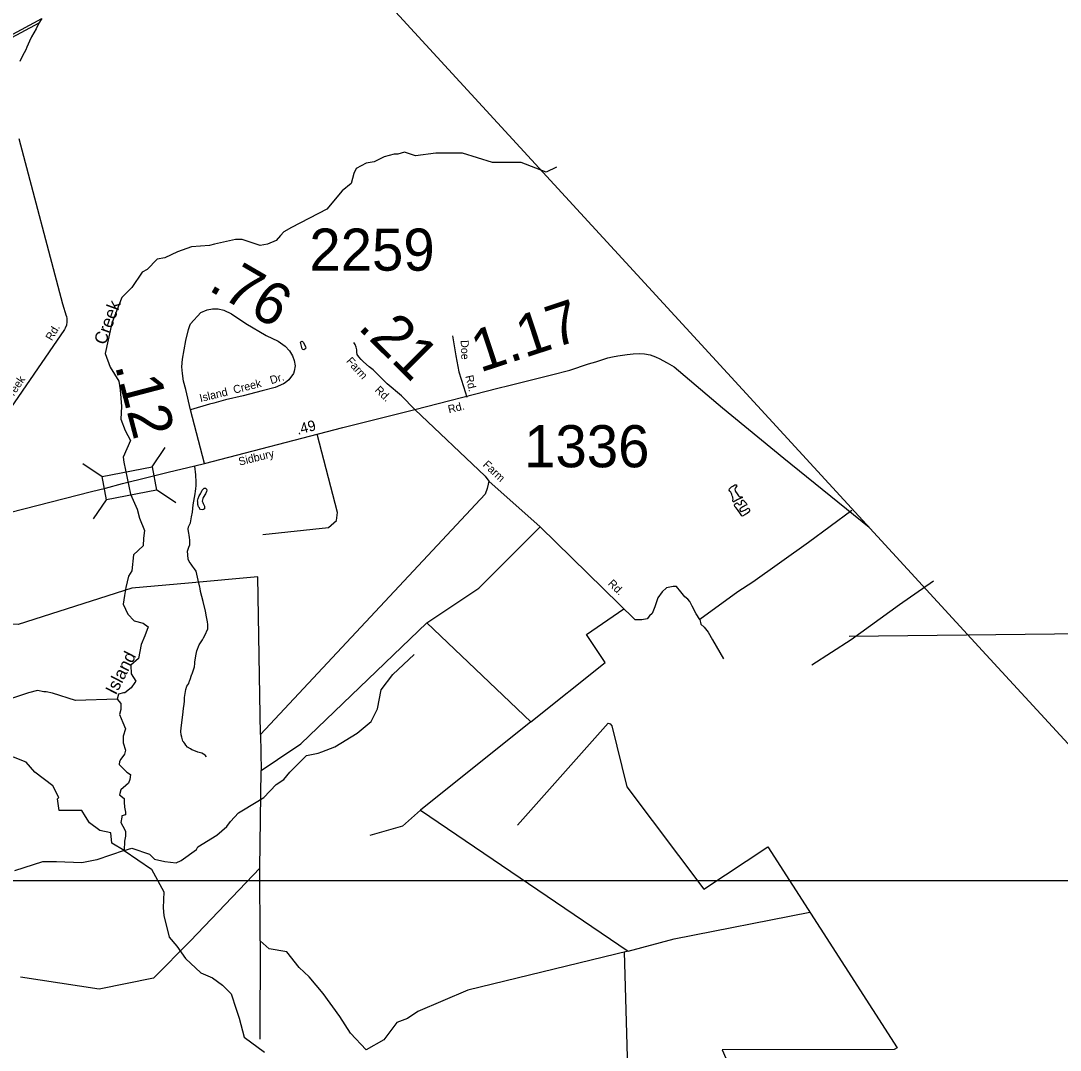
# Model space of a CAD drawing. Extents: x 2290055 to 2389491, y 66597 to 237875.
# Drawn here: x 2355737 to 2368072, y 209626 to 221848 of the extents above; entities that cross this region are included whole.
import ezdxf

# ---------------------------------------------------------------- set-up
doc = ezdxf.new("R2010")
doc.units = 0
for name, color, linetype in [('Exist Boundary Political CountyLine', 7, 'Continuous'), ('Exist Hydrographic Creek Single Shore', 7, 'Continuous'), ('Exist Hydrographic Creek Single Shore Label', 7, 'Continuous'), ('Exist Hydrographic Pond Under 1500 Sq Ft', 7, 'Continuous'), ('Exist Road Non-System Type 51', 7, 'Continuous'), ('Exist Road Non-System Type 51 Label', 7, 'Continuous'), ('Exist Road Secondary Mileage Hundredths English Label', 7, 'Continuous'), ('Exist Road Secondary Structure Standard Bridge CELL', 7, 'Continuous'), ('Exist Road Secondary Type 51 Attributed', 7, 'Continuous'), ('Exist Road Secondary Type 51 Label', 7, 'Continuous'), ('Exist Road Secondary Type 51 Number Label', 7, 'Continuous'), ('Exist Utilities Electrical Transmission Line', 7, 'Continuous'), ('Map Preparation Inset Cut Line', 7, 'Continuous'), ('Map Preparation Longitude Latitude Lines', 7, 'Continuous')]:
    doc.layers.add(name, color=color, linetype=linetype)

msp = doc.modelspace()

# ---------------------------------------------------------------- linework, layer by layer
at = {"layer": 'Exist Boundary Political CountyLine'}
msp.add_lwpolyline([(2368580, 212814), (2367194, 214322), (2365325, 216356), (2363767, 218051), (2358842, 223418)], dxfattribs=at)
at = {"layer": 'Exist Hydrographic Creek Single Shore'}
for points in [[(2362093, 220112), (2361973, 220052), (2361673, 220167), (2361334, 220167), (2360978, 220276), (2360875, 220276), (2360661, 220276), (2360421, 220243), (2360290, 220287), (2360213, 220265), (2360169, 220265), (2360049, 220232), (2359929, 220172), (2359836, 220156), (2359716, 220096), (2359688, 220036), (2359656, 219915), (2359552, 219828), (2359369, 219612), (2358948, 219393), (2358860, 219344), (2358817, 219300), (2358767, 219240), (2358663, 219197), (2358576, 219180), (2358363, 219251), (2358286, 219251), (2358035, 219197), (2357975, 219180), (2357762, 219164), (2357598, 219104), (2357445, 219033), (2357357, 219016), (2357237, 218896), (2357177, 218863), (2357056, 218683), (2356936, 218562), (2356819, 218259), (2356737, 217898), (2356797, 217734), (2356901, 217570), (2356917, 217466), (2356933, 217270), (2356923, 217117), (2356977, 216985), (2357037, 216865), (2356950, 216668), (2356961, 216608), (2357040, 216228), (2357117, 216048), (2357144, 215944), (2357204, 215797), (2357193, 215704), (2357188, 215616), (2357073, 215507), (2357056, 215316), (2357013, 215255), (2356985, 215119), (2356969, 215026), (2356953, 214922), (2357007, 214802), (2357084, 214725), (2357188, 214698), (2357248, 214654), (2357209, 214545), (2357166, 214441), (2357133, 214277), (2357043, 214198), (2357048, 214094), (2357103, 214006), (2357092, 213990), (2357048, 213930), (2356972, 213870), (2356955, 213870), (2356895, 213853), (2356879, 213793)], [(2356963, 211998), (2357056, 212025), (2357264, 211954), (2357324, 211894), (2357445, 211866), (2357581, 211850), (2357641, 211877), (2357822, 212009), (2357838, 212041), (2358062, 212178), (2358182, 212282), (2358226, 212342), (2358319, 212446), (2358379, 212479), (2358620, 212626), (2358767, 212779), (2358860, 212839), (2358931, 212927), (2359128, 213124), (2359265, 213151), (2359308, 213167), (2359462, 213228), (2359729, 213391), (2359893, 213528), (2359970, 213681), (2360014, 213905), (2360150, 214086), (2360407, 214326)], [(2356879, 213793), (2356387, 213777), (2356114, 213864), (2356037, 213881), (2356010, 213881), (2355933, 213897), (2355829, 213870), (2355649, 213810), (2355589, 213793), (2355452, 213750), (2355365, 213717), (2355244, 213646), (2355124, 213596), (2355031, 213586), (2354911, 213569), (2354834, 213525), (2354714, 213449), (2354490, 213356), (2353700, 212938)], [(2356879, 213793), (2356925, 213741), (2356925, 213670), (2356909, 213610), (2356947, 213517), (2356980, 213441), (2356953, 213353), (2356953, 213277), (2356980, 213189), (2356969, 213140), (2356925, 213080), (2356909, 213053), (2356903, 213020), (2356947, 212976), (2356963, 212960), (2356996, 212927), (2357040, 212900), (2357029, 212839), (2357013, 212796), (2356985, 212768), (2356925, 212719), (2356909, 212659), (2356963, 212615), (2356963, 212572), (2356969, 212511), (2356980, 212451), (2356980, 212419), (2356936, 212408), (2356936, 212391), (2356925, 212331), (2356947, 212287), (2356980, 212227), (2356980, 212167), (2356969, 212107), (2356963, 211998)], [(2356963, 211998), (2356816, 212085), (2356805, 212205), (2356674, 212233), (2356554, 212326), (2356504, 212402), (2356461, 212473), (2356193, 212473), (2356171, 212610), (2356187, 212626), (2356116, 212763), (2355903, 212927), (2355799, 213047), (2355652, 213107), (2355499, 213053)], [(2356963, 211998), (2356641, 211888), (2356461, 211850), (2356160, 211861), (2355996, 211861), (2355663, 211757)], [(2356963, 211998), (2357289, 211776), (2357436, 211508), (2357425, 211317), (2357436, 211224), (2357496, 210967), (2357589, 210863), (2357693, 210716), (2357874, 210546), (2358010, 210486), (2358070, 210443), (2358131, 210399), (2358234, 210295), (2358294, 210115), (2358327, 210005), (2358387, 209781), (2358628, 209601)]]:
    msp.add_lwpolyline(points, dxfattribs=at)
at = {"layer": 'Exist Hydrographic Pond Under 1500 Sq Ft'}
for points in [[(2359094, 217943), (2359084, 217944), (2359077, 217953), (2359073, 217970), (2359067, 217986), (2359058, 218032), (2359062, 218038), (2359076, 218043), (2359087, 218032), (2359102, 218005), (2359117, 217977), (2359118, 217961), (2359107, 217951), (2359094, 217943)], [(2357888, 216043), (2357873, 216046), (2357863, 216051), (2357856, 216065), (2357846, 216077), (2357840, 216092), (2357836, 216107), (2357836, 216138), (2357835, 216145), (2357843, 216178), (2357855, 216207), (2357871, 216233), (2357878, 216247), (2357889, 216276), (2357900, 216288), (2357912, 216298), (2357928, 216298), (2357939, 216289), (2357945, 216275), (2357940, 216260), (2357927, 216231), (2357902, 216189), (2357897, 216175), (2357893, 216159), (2357891, 216143), (2357896, 216129), (2357902, 216115), (2357910, 216100), (2357915, 216086), (2357918, 216070), (2357916, 216055), (2357905, 216044), (2357888, 216043)], [(2364199, 216136), (2364191, 216138), (2364188, 216154), (2364189, 216170), (2364186, 216185), (2364185, 216191), (2364180, 216208), (2364177, 216223), (2364170, 216237), (2364162, 216250), (2364153, 216263), (2364145, 216277), (2364149, 216292), (2364159, 216304), (2364171, 216314), (2364185, 216322), (2364197, 216332), (2364211, 216339), (2364226, 216339), (2364234, 216327), (2364227, 216313), (2364217, 216301), (2364212, 216288), (2364213, 216273), (2364220, 216258), (2364237, 216231), (2364248, 216220), (2364256, 216208), (2364268, 216197), (2364284, 216197), (2364298, 216195), (2364296, 216186), (2364281, 216181), (2364239, 216159), (2364225, 216153), (2364211, 216146), (2364199, 216136)], [(2364302, 215968), (2364295, 215969), (2364277, 215995), (2364269, 216008), (2364260, 216020), (2364252, 216034), (2364243, 216047), (2364221, 216069), (2364212, 216082), (2364207, 216096), (2364209, 216109), (2364223, 216118), (2364237, 216123), (2364247, 216116), (2364257, 216104), (2364271, 216102), (2364283, 216104), (2364289, 216110), (2364290, 216141), (2364292, 216152), (2364306, 216157), (2364314, 216156), (2364319, 216148), (2364336, 216130), (2364346, 216119), (2364354, 216106), (2364348, 216099), (2364334, 216093), (2364321, 216085), (2364307, 216077), (2364282, 216060), (2364271, 216048), (2364271, 216037), (2364279, 216024), (2364287, 216020), (2364302, 216025), (2364316, 216032), (2364330, 216038), (2364343, 216046), (2364370, 216060), (2364378, 216057), (2364383, 216043), (2364385, 216027), (2364381, 216018), (2364357, 215999), (2364343, 215992), (2364330, 215983), (2364302, 215968)]]:
    msp.add_lwpolyline(points, dxfattribs=at)
at = {"layer": 'Exist Road Non-System Type 51'}
msp.add_line((2360472, 217227), (2360472, 217227), dxfattribs=at)
for points in [[(2355950, 221820), (2352974, 220226)], [(2355986, 221877), (2355950, 221820), (2355919, 221753), (2355864, 221659), (2355841, 221606), (2355807, 221533), (2355795, 221503), (2355757, 221433), (2355725, 221363)], [(2355714, 220452), (2356231, 218488), (2356277, 218345), (2356278, 218343), (2356284, 218309), (2356285, 218275), (2356283, 218261), (2356281, 218246), (2356279, 218235), (2356265, 218197), (2356257, 218183), (2355386, 216921)], [(2360859, 218106), (2360901, 217872), (2360937, 217681), (2360991, 217507)], [(2360991, 217507), (2361030, 217381)], [(2360412, 217232), (2361249, 216443), (2361291, 216383), (2361285, 216347), (2361273, 216294), (2361249, 216228), (2358582, 213373), (2358588, 212947), (2358785, 213078), (2359060, 213264), (2360556, 214700), (2361172, 215110), (2361901, 215840)], [(2358611, 215748), (2359388, 215832), (2359484, 215915), (2359496, 216011), (2359254, 216941)], [(2357926, 213127), (2357913, 213138), (2357906, 213141), (2357886, 213151), (2357836, 213166), (2357789, 213183), (2357767, 213193), (2357749, 213203), (2357715, 213225), (2357697, 213246), (2357682, 213268), (2357672, 213282), (2357661, 213295), (2357655, 213311), (2357649, 213341), (2357641, 213371), (2357637, 213409), (2357639, 213455), (2357663, 213640), (2357663, 213648), (2357667, 213684), (2357674, 213734), (2357679, 213772), (2357681, 213812), (2357694, 213910), (2357709, 213950), (2357729, 213981), (2357736, 213999), (2357738, 214007), (2357752, 214039), (2357760, 214067), (2357767, 214089), (2357769, 214093), (2357779, 214119), (2357800, 214179), (2357803, 214216), (2357803, 214236), (2357816, 214330), (2357827, 214368), (2357855, 214437), (2357894, 214497), (2357905, 214522), (2357921, 214550), (2357956, 214630), (2357955, 214682), (2357951, 214712), (2357940, 214770), (2357927, 214838), (2357900, 214953), (2357887, 215011), (2357870, 215073), (2357866, 215107), (2357861, 215125), (2357840, 215205), (2357816, 215314), (2357797, 215343), (2357776, 215371), (2357758, 215398), (2357733, 215427), (2357723, 215455), (2357718, 215507), (2357716, 215552), (2357729, 215597), (2357744, 215626), (2357744, 215640), (2357744, 215682), (2357737, 215712), (2357733, 215741), (2357731, 215765), (2357726, 215785), (2357724, 215813), (2357726, 215840), (2357749, 215886), (2357762, 215960), (2357775, 216014), (2357784, 216100), (2357808, 216231), (2357812, 216262), (2357815, 216293), (2357817, 216331), (2357816, 216371), (2357813, 216459), (2357803, 216561)], [(2361291, 216383), (2361901, 215840), (2363027, 214734)], [(2365600, 216035), (2365085, 215654), (2364423, 215184), (2364247, 215067), (2363797, 214740)], [(2357725, 215173), (2357056, 215113), (2355704, 214682), (2355465, 214687)], [(2358582, 213373), (2358551, 215245), (2357725, 215173)], [(2363797, 214740), (2363752, 214806), (2363704, 214899), (2363675, 214952), (2363651, 214982), (2363616, 215008), (2363568, 215067), (2363518, 215131), (2363478, 215133), (2363398, 215117), (2363348, 215067), (2363297, 214998), (2363263, 214891), (2363231, 214809), (2363199, 214782), (2363170, 214748), (2363106, 214734), (2363027, 214734)], [(2366570, 215194), (2366164, 214913), (2365592, 214498), (2365126, 214197)], [(2360556, 214700), (2361791, 213525), (2362670, 214231), (2362449, 214560), (2362893, 214867)], [(2363797, 214740), (2363808, 214686), (2363847, 214647), (2363893, 214591), (2363946, 214498), (2364076, 214274)], [(2361791, 213525), (2360481, 212475), (2360266, 212284), (2359877, 212176)], [(2361631, 212298), (2362707, 213507), (2362731, 213501), (2362749, 213477), (2362929, 212753), (2363844, 211538), (2364603, 212041), (2366137, 209653), (2366101, 209635), (2364061, 209629), (2364265, 209162), (2362965, 208574), (2362903, 210793)], [(2357940, 213111), (2357926, 213127)], [(2358578, 210924), (2358572, 211786), (2358588, 212947)], [(2360481, 212475), (2362945, 210803), (2361042, 210337), (2360450, 210086), (2360325, 210002), (2360199, 209954), (2360044, 209751), (2359834, 209631), (2359649, 209829), (2359523, 210026), (2359326, 210301), (2359158, 210499), (2359039, 210607), (2358895, 210792), (2358686, 210828), (2358578, 210924), (2358572, 209757)], [(2358572, 211786), (2357751, 210924)], [(2362945, 210803), (2363491, 210949), (2365101, 211265)], [(2357751, 210924), (2357312, 210481), (2356666, 210349), (2355733, 210493)]]:
    msp.add_lwpolyline(points, dxfattribs=at)
at = {"layer": 'Exist Road Secondary Structure Standard Bridge CELL'}
for p, q in [((2357295, 216553), (2357450, 216781)), ((2356473, 216593), (2356702, 216439)), ((2357348, 216282), (2357577, 216127)), ((2356601, 215933), (2356755, 216162))]:
    msp.add_line(p, q, dxfattribs=at)
msp.add_lwpolyline([(2356702, 216439), (2357295, 216554), (2357349, 216277), (2356755, 216162)], close=True, dxfattribs=at)
at = {"layer": 'Exist Road Secondary Type 51 Attributed'}
msp.add_line((2357917, 216593), (2357750, 217230), dxfattribs=at)
for points in [[(2357751, 218250), (2357875, 218383), (2357949, 218417), (2358011, 218429), (2358078, 218429), (2358146, 218412), (2358238, 218368), (2358408, 218253), (2358650, 218112), (2358791, 218043), (2358875, 217983), (2358924, 217929), (2358963, 217870), (2358980, 217814), (2358991, 217752), (2358980, 217690), (2358972, 217662), (2358917, 217584), (2358873, 217549), (2358854, 217539)], [(2357750, 217230), (2357697, 217471), (2357668, 217570), (2357655, 217660), (2357649, 217738), (2357655, 217829), (2357677, 217940), (2357696, 218052), (2357725, 218183), (2357743, 218230), (2357751, 218250)], [(2360412, 217232), (2360253, 217397), (2360085, 217538), (2359919, 217703), (2359873, 217739), (2359803, 217800), (2359776, 217828), (2359748, 217857), (2359730, 217887), (2359724, 217912), (2359725, 217942), (2359717, 217974), (2359705, 218006), (2359688, 218027)], [(2360412, 217232), (2361400, 217485), (2361528, 217516), (2362036, 217646), (2362252, 217701), (2362475, 217774), (2362563, 217800), (2362702, 217845), (2362757, 217858), (2362822, 217871), (2362932, 217886), (2363003, 217893), (2363077, 217898), (2363139, 217894), (2363205, 217881), (2363269, 217859), (2363322, 217835), (2363358, 217814), (2363407, 217787), (2363492, 217740), (2364065, 217253), (2364793, 216656), (2365804, 215836)], [(2358854, 217539), (2358754, 217494), (2358602, 217454), (2358377, 217397), (2358168, 217346), (2358028, 217310), (2357975, 217297), (2357750, 217230)], [(2357917, 216593), (2359558, 217020), (2360412, 217232)], [(2348140, 214125), (2348424, 214199), (2348912, 214316), (2349290, 214412), (2350315, 214673), (2351334, 214929), (2352785, 215297), (2355443, 215970), (2356574, 216258), (2356741, 216300), (2356943, 216356), (2357021, 216376), (2357168, 216410), (2357485, 216487), (2357803, 216564), (2357917, 216593)]]:
    msp.add_lwpolyline(points, dxfattribs=at)
at = {"layer": 'Exist Utilities Electrical Transmission Line'}
msp.add_lwpolyline([(2343433, 215071), (2345339, 216103), (2346518, 216740), (2349190, 218189), (2351832, 219622), (2354477, 221061), (2355986, 221877)], dxfattribs=at)
at = {"layer": 'Map Preparation Inset Cut Line'}
msp.add_lwpolyline([(2380408, 211641), (2380408, 192136), (2313127, 192136), (2313127, 211641), (2321070, 211641), (2345339, 211641)], close=True, dxfattribs=at)
at = {"layer": 'Map Preparation Longitude Latitude Lines'}
msp.add_line((2365568, 214540), (2372653, 214626), dxfattribs=at)

# ---------------------------------------------------------------- texts
at = {"layer": 'Exist Hydrographic Creek Single Shore Label'}
for s, rotation, p in [('Creek', 69.6493, (2356740, 217991)), ('Island', 62.7255, (2356865, 213835))]:
    msp.add_text(s, height=150, rotation=rotation, dxfattribs=at).set_placement(p)
at = {"layer": 'Exist Road Non-System Type 51 Label'}
for s, rotation, p in [('Rd.', 59.2723, (2356105, 218042)), ('Doe', 271.9481, (2360957, 218056)), ('Creek', 55.954, (2355604, 217311)), ('Rd.', 283.7745, (2361011, 217629)), ('Farm', 316.6047, (2361214, 216569)), ('Rd.', 315.6819, (2362698, 215158))]:
    msp.add_text(s, height=95, rotation=rotation, dxfattribs=at).set_placement(p)
at = {"layer": 'Exist Road Secondary Mileage Hundredths English Label'}
for s, height, rotation, p in [('.76', 500, 329.8127, (2357949, 218657)), ('1.17', 500, 18.2251, (2361188, 217670)), ('.21', 500, 315.2998, (2359724, 218200)), ('.12', 500, 284.692, (2356851, 217755)), ('.49', 125, 14.5718, (2359024, 216932))]:
    msp.add_text(s, height=height, rotation=rotation, dxfattribs=at).set_placement(p)
at = {"layer": 'Exist Road Secondary Type 51 Label'}
for s, rotation, p in [('Farm', 311.9712, (2359593, 217803)), ('Dr.', 16.7082, (2358709, 217533)), ('Island', 13.7403, (2357870, 217320)), ('Creek', 14.1431, (2358270, 217420)), ('Rd.', 316.4161, (2359931, 217455)), ('Rd.', 13.8534, (2360819, 217187)), ('Sidbury', 13.9872, (2358333, 216566))]:
    msp.add_text(s, height=95, rotation=rotation, dxfattribs=at).set_placement(p)
at = {"layer": 'Exist Road Secondary Type 51 Number Label'}
for s, p in [('2259', (2359161, 218881)), ('1336', (2361710, 216547))]:
    msp.add_text(s, height=500, dxfattribs=at).set_placement(p)

doc.saveas('drawing.dxf')
